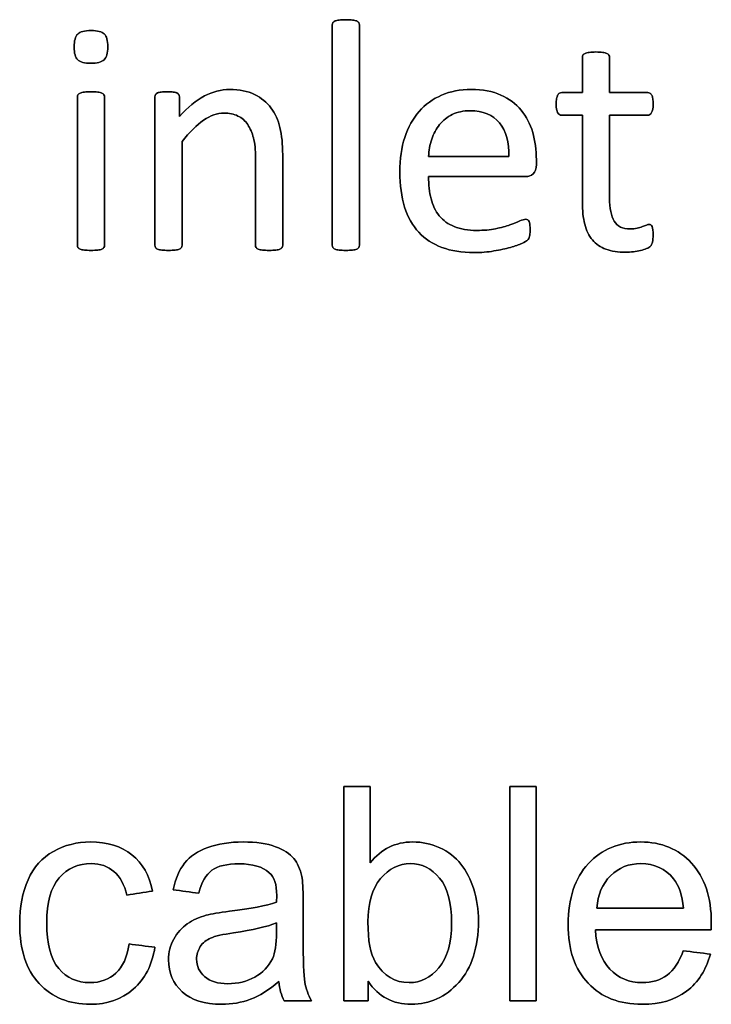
# Model space of a CAD drawing. Header units: inches. Extents: x 0 to 17820, y -10 to 12600.
# Tile 324 of 338: x 11125 to 11448, y 11146 to 11605. Entities that reach past the tile are written whole.
import ezdxf

# ---------------------------------------------------------------- set-up
doc = ezdxf.new("R2010")
doc.units = ezdxf.units.IN
doc.layers.add('1', color=7, linetype='Continuous', true_color=0xffffff)
doc.layers.add('254', color=7, linetype='Continuous', true_color=0xffffff)

msp = doc.modelspace()

# ---------------------------------------------------------------- linework, layer by layer
at = {"layer": '1', "color": 150, "linetype": 'Continuous', "lineweight": 25}
for points, knots in [([(11283.168, 11499.205), (11283.363, 11499.469), (11283.478, 11499.816), (11283.478, 11534.505), (11283.478, 11568.762), (11283.478, 11603.422), (11283.363, 11603.797), (11283.161, 11604.086), (11282.959, 11604.403), (11282.642, 11604.663), (11281.718, 11605.067), (11281.055, 11605.211), (11279.439, 11605.442), (11278.372, 11605.471), (11275.861, 11605.471), (11274.823, 11605.442), (11273.207, 11605.211), (11272.543, 11605.067), (11271.563, 11604.663), (11271.245, 11604.403), (11271.043, 11604.086), (11270.87, 11603.797), (11270.784, 11603.422), (11270.784, 11568.762), (11270.784, 11534.505), (11270.784, 11499.816), (11270.87, 11499.469), (11271.043, 11499.21), (11271.245, 11498.921), (11271.563, 11498.662), (11272.543, 11498.258), (11273.207, 11498.113), (11274.015, 11497.998), (11274.823, 11497.911), (11275.861, 11497.854), (11278.372, 11497.854), (11279.439, 11497.911), (11280.247, 11497.998), (11281.055, 11498.113), (11281.718, 11498.258), (11282.642, 11498.662), (11282.959, 11498.921), (11283.168, 11499.205)], [0, 0, 0, 0, 0.0059802, 0.0059802, 0.4793491, 0.4793491, 0.4849307, 0.4849307, 0.4849307, 0.4908027, 0.4908027, 0.4966747, 0.4966747, 0.5025467, 0.5025467, 0.5082853, 0.5082853, 0.5140238, 0.5140238, 0.5197624, 0.5197624, 0.5197624, 0.5246665, 0.5246665, 0.9405823, 0.9405823, 0.9458367, 0.9458367, 0.9458367, 0.9512509, 0.9512509, 0.956665, 0.956665, 0.956665, 0.9697477, 0.9697477, 0.9831346, 0.9831346, 0.9831346, 0.9915673, 0.9915673, 1, 1, 1, 1]), ([(11164.314, 11586.782), (11165.446, 11587.871), (11166.023, 11589.891), (11166.023, 11595.776), (11165.475, 11597.767), (11163.254, 11599.874), (11161.205, 11600.393), (11155.204, 11600.393), (11153.126, 11599.873), (11152.001, 11598.777), (11150.876, 11597.709), (11150.328, 11595.69), (11150.328, 11589.775), (11150.876, 11587.784), (11153.069, 11585.707), (11155.117, 11585.159), (11161.118, 11585.159), (11163.196, 11585.707), (11164.314, 11586.782)], [0, 0, 0, 0, 0.128303, 0.128303, 0.2541147, 0.2541147, 0.3766179, 0.3766179, 0.5014998, 0.5014998, 0.5014998, 0.626434, 0.626434, 0.7501552, 0.7501552, 0.8738764, 0.8738764, 1, 1, 1, 1]), ([(11420.178, 11501.778), (11420.38, 11502.643), (11420.495, 11503.826), (11420.495, 11506.25), (11420.437, 11507), (11420.351, 11507.634), (11420.235, 11508.24), (11420.12, 11508.731), (11420.005, 11509.077), (11419.86, 11509.452), (11419.687, 11509.683), (11419.456, 11509.827), (11419.226, 11509.943), (11418.966, 11510), (11418.302, 11510), (11417.841, 11509.885), (11417.35, 11509.654), (11416.831, 11509.423), (11416.196, 11509.192), (11415.504, 11508.933), (11414.782, 11508.673), (11413.946, 11508.442), (11412.099, 11507.981), (11411.061, 11507.865), (11406.242, 11507.865), (11403.703, 11509.077), (11400.863, 11513.946), (11400.183, 11517.559), (11400.183, 11535.188), (11400.183, 11548.056), (11400.183, 11560.924), (11406.108, 11560.924), (11412.032, 11560.924), (11418.735, 11560.924), (11419.341, 11561.356), (11420.264, 11562.972), (11420.495, 11564.328), (11420.495, 11567.156), (11420.437, 11567.963), (11420.351, 11568.627), (11420.235, 11569.291), (11420.062, 11569.839), (11419.831, 11570.272), (11419.601, 11570.733), (11419.341, 11571.022), (11419.024, 11571.195), (11418.735, 11571.397), (11418.36, 11571.483), (11412.032, 11571.483), (11406.108, 11571.483), (11400.183, 11571.483), (11400.183, 11576.965), (11400.183, 11582.447), (11400.183, 11588.304), (11400.068, 11588.621), (11399.664, 11589.256), (11399.347, 11589.516), (11398.423, 11589.977), (11397.76, 11590.15), (11396.952, 11590.237), (11396.144, 11590.352), (11395.077, 11590.41), (11392.567, 11590.41), (11391.528, 11590.352), (11390.72, 11590.237), (11389.912, 11590.15), (11389.249, 11589.977), (11388.268, 11589.516), (11387.95, 11589.256), (11387.748, 11588.939), (11387.575, 11588.621), (11387.489, 11588.304), (11387.489, 11582.447), (11387.489, 11576.965), (11387.489, 11571.483), (11384.286, 11571.483), (11381.084, 11571.483), (11377.448, 11571.483), (11377.102, 11571.397), (11376.756, 11571.195), (11376.41, 11571.022), (11376.15, 11570.733), (11375.948, 11570.272), (11375.746, 11569.839), (11375.573, 11569.291), (11375.458, 11568.627), (11375.313, 11567.963), (11375.256, 11567.156), (11375.256, 11564.328), (11375.486, 11562.972), (11376.41, 11561.356), (11377.016, 11560.924), (11381.026, 11560.924), (11384.257, 11560.924), (11387.489, 11560.924), (11387.489, 11547.44), (11387.489, 11533.957), (11387.489, 11516.463), (11387.864, 11513.001), (11388.614, 11510.058), (11389.335, 11507.086), (11390.547, 11504.663), (11393.822, 11500.813), (11395.913, 11499.383), (11401.049, 11497.479), (11404.136, 11497.017), (11408.897, 11497.017), (11410.08, 11497.075), (11411.262, 11497.248), (11412.445, 11497.392), (11413.571, 11497.594), (11415.648, 11498.056), (11416.6, 11498.344), (11417.408, 11498.69), (11418.245, 11499.066), (11418.85, 11499.441), (11419.254, 11499.845), (11419.687, 11500.248), (11419.976, 11500.912), (11420.178, 11501.778)], [0, 0, 0, 0, 0.0169336, 0.0169336, 0.0273543, 0.0273543, 0.0273543, 0.0342551, 0.0342551, 0.0342551, 0.0386532, 0.0386532, 0.0386532, 0.0421312, 0.0421312, 0.0486524, 0.0486524, 0.0486524, 0.0578371, 0.0578371, 0.0578371, 0.0698121, 0.0698121, 0.0817871, 0.0817871, 0.1185882, 0.1185882, 0.1557168, 0.1557168, 0.2560764, 0.2560764, 0.2560764, 0.3153147, 0.3153147, 0.3231042, 0.3231042, 0.3308936, 0.3308936, 0.3350317, 0.3350317, 0.3350317, 0.3406368, 0.3406368, 0.3406368, 0.3446716, 0.3446716, 0.3446716, 0.3483066, 0.3483066, 0.4016209, 0.4016209, 0.4016209, 0.454298, 0.454298, 0.4579023, 0.4579023, 0.4615065, 0.4615065, 0.4651107, 0.4651107, 0.4651107, 0.4751388, 0.4751388, 0.484939, 0.484939, 0.484939, 0.4914006, 0.4914006, 0.4978622, 0.4978622, 0.4978622, 0.5012317, 0.5012317, 0.550479, 0.550479, 0.550479, 0.5810003, 0.5810003, 0.5851248, 0.5851248, 0.5851248, 0.5891096, 0.5891096, 0.5891096, 0.5945805, 0.5945805, 0.5945805, 0.6024171, 0.6024171, 0.6171684, 0.6171684, 0.6319196, 0.6319196, 0.69311, 0.69311, 0.69311, 0.82944, 0.82944, 0.8699889, 0.8699889, 0.8699889, 0.8978939, 0.8978939, 0.9255581, 0.9255581, 0.9532222, 0.9532222, 0.9623692, 0.9623692, 0.9623692, 0.9738223, 0.9738223, 0.9852753, 0.9852753, 0.9852753, 0.9926659, 0.9926659, 0.9926659, 1, 1, 1, 1]), ([(11164.241, 11499.205), (11164.436, 11499.469), (11164.552, 11499.816), (11164.552, 11523.32), (11164.552, 11546.392), (11164.552, 11569.839), (11164.436, 11570.156), (11164.032, 11570.791), (11163.715, 11571.051), (11162.792, 11571.454), (11162.128, 11571.599), (11161.32, 11571.714), (11160.512, 11571.801), (11159.445, 11571.858), (11156.935, 11571.858), (11155.896, 11571.801), (11155.088, 11571.714), (11154.28, 11571.599), (11153.617, 11571.454), (11152.636, 11571.051), (11152.318, 11570.791), (11152.116, 11570.473), (11151.943, 11570.156), (11151.857, 11569.839), (11151.857, 11546.392), (11151.857, 11523.32), (11151.857, 11499.816), (11151.943, 11499.469), (11152.116, 11499.21), (11152.318, 11498.921), (11152.636, 11498.662), (11153.617, 11498.258), (11154.28, 11498.113), (11155.088, 11497.998), (11155.896, 11497.911), (11156.935, 11497.854), (11159.445, 11497.854), (11160.512, 11497.911), (11161.32, 11497.998), (11162.128, 11498.113), (11162.792, 11498.258), (11163.715, 11498.662), (11164.032, 11498.921), (11164.241, 11499.205)], [0, 0, 0, 0, 0.0079449, 0.0079449, 0.4314948, 0.4314948, 0.4383804, 0.4383804, 0.4452659, 0.4452659, 0.4521515, 0.4521515, 0.4521515, 0.4712256, 0.4712256, 0.4898663, 0.4898663, 0.4898663, 0.5020993, 0.5020993, 0.5143323, 0.5143323, 0.5143323, 0.5207714, 0.5207714, 0.9168542, 0.9168542, 0.9242838, 0.9242838, 0.9242838, 0.9318608, 0.9318608, 0.9394378, 0.9394378, 0.9394378, 0.9577211, 0.9577211, 0.9764296, 0.9764296, 0.9764296, 0.9882148, 0.9882148, 1, 1, 1, 1]), ([(11247.334, 11499.205), (11247.529, 11499.469), (11247.644, 11499.816), (11247.644, 11514.328), (11247.644, 11528.408), (11247.644, 11547.392), (11247.212, 11551.604), (11245.537, 11558.651), (11244.125, 11561.703), (11240.225, 11566.921), (11237.662, 11569.031), (11231.372, 11572.147), (11227.477, 11572.926), (11218.908, 11572.926), (11215.013, 11571.916), (11207.246, 11567.889), (11203.357, 11564.674), (11199.462, 11560.318), (11199.462, 11563.366), (11199.462, 11566.415), (11199.462, 11569.896), (11199.376, 11570.243), (11199.202, 11570.502), (11199.029, 11570.791), (11198.741, 11571.051), (11198.308, 11571.281), (11197.904, 11571.512), (11197.327, 11571.656), (11195.855, 11571.826), (11194.904, 11571.858), (11192.595, 11571.858), (11191.643, 11571.83), (11190.201, 11571.656), (11189.624, 11571.512), (11188.7, 11571.051), (11188.383, 11570.791), (11188.239, 11570.502), (11188.095, 11570.243), (11188.008, 11569.896), (11188.008, 11546.392), (11188.008, 11523.32), (11188.008, 11499.816), (11188.095, 11499.469), (11188.268, 11499.21), (11188.47, 11498.921), (11188.787, 11498.662), (11189.768, 11498.258), (11190.432, 11498.113), (11191.239, 11497.998), (11192.047, 11497.911), (11193.086, 11497.854), (11195.596, 11497.854), (11196.664, 11497.911), (11197.471, 11497.998), (11198.279, 11498.113), (11198.943, 11498.258), (11199.866, 11498.662), (11200.183, 11498.921), (11200.385, 11499.21), (11200.587, 11499.469), (11200.703, 11499.816), (11200.703, 11516.377), (11200.703, 11532.505), (11200.703, 11548.633), (11204.194, 11552.989), (11207.512, 11556.307), (11213.898, 11560.795), (11217.062, 11561.933), (11222.717, 11561.933), (11224.88, 11561.472), (11228.608, 11559.637), (11230.131, 11558.298), (11232.484, 11554.798), (11233.392, 11552.73), (11234.652, 11547.917), (11234.95, 11544.738), (11234.95, 11527.273), (11234.95, 11513.761), (11234.95, 11499.816), (11235.036, 11499.469), (11235.238, 11499.21), (11235.44, 11498.921), (11235.786, 11498.662), (11236.71, 11498.258), (11237.344, 11498.113), (11238.181, 11497.998), (11238.989, 11497.911), (11240.028, 11497.854), (11242.567, 11497.854), (11243.576, 11497.911), (11244.413, 11497.998), (11245.221, 11498.113), (11245.856, 11498.258), (11246.779, 11498.662), (11247.125, 11498.921), (11247.334, 11499.205)], [0, 0, 0, 0, 0.003308, 0.003308, 0.1109298, 0.1109298, 0.148421, 0.148421, 0.1859825, 0.1859825, 0.2230812, 0.2230812, 0.2601799, 0.2601799, 0.2919457, 0.2919457, 0.3235262, 0.3235262, 0.3235262, 0.3491126, 0.3491126, 0.3527447, 0.3527447, 0.3527447, 0.3561092, 0.3561092, 0.3561092, 0.3611616, 0.3611616, 0.3660223, 0.3660223, 0.3711323, 0.3711323, 0.3762422, 0.3762422, 0.3813522, 0.3813522, 0.3813522, 0.3843323, 0.3843323, 0.5432056, 0.5432056, 0.5461857, 0.5461857, 0.5461857, 0.549519, 0.549519, 0.5528522, 0.5528522, 0.5528522, 0.5609049, 0.5609049, 0.5691449, 0.5691449, 0.5691449, 0.5743354, 0.5743354, 0.579526, 0.579526, 0.579526, 0.5824175, 0.5824175, 0.6901747, 0.6901747, 0.6901747, 0.7261598, 0.7261598, 0.7619281, 0.7619281, 0.7898925, 0.7898925, 0.8175111, 0.8175111, 0.8448187, 0.8448187, 0.8717433, 0.8717433, 0.9637847, 0.9637847, 0.9667327, 0.9667327, 0.9667327, 0.9700902, 0.9700902, 0.9734478, 0.9734478, 0.9734478, 0.9817377, 0.9817377, 0.9896591, 0.9896591, 0.9896591, 0.9948295, 0.9948295, 1, 1, 1, 1]), ([(11364.516, 11533.581), (11365.533, 11534.438), (11366.023, 11535.851), (11366.023, 11538.64), (11366.023, 11539.41), (11366.023, 11544.68), (11365.446, 11548.921), (11363.138, 11556.884), (11361.32, 11560.347), (11356.415, 11566.232), (11353.271, 11568.569), (11345.631, 11572.073), (11340.98, 11572.926), (11330.478, 11572.926), (11325.89, 11572.06), (11317.683, 11568.477), (11314.177, 11565.973), (11311.291, 11562.655), (11308.377, 11559.366), (11306.156, 11555.326), (11303.089, 11545.837), (11302.318, 11540.497), (11302.318, 11528.292), (11303.069, 11522.81), (11306.006, 11513.365), (11308.233, 11509.452), (11314.091, 11503.192), (11317.696, 11500.825), (11326.262, 11497.642), (11331.257, 11496.844), (11340.23, 11496.844), (11343.317, 11497.104), (11346.202, 11497.594), (11349.116, 11498.056), (11351.655, 11498.633), (11356.071, 11499.837), (11357.858, 11500.479), (11360.628, 11501.749), (11361.464, 11502.21), (11362.041, 11502.787), (11362.272, 11503.076), (11362.445, 11503.393), (11362.619, 11503.682), (11362.763, 11504.028), (11362.82, 11504.432), (11362.907, 11504.807), (11362.965, 11505.24), (11363.08, 11506.221), (11363.109, 11506.798), (11363.109, 11508.385), (11363.051, 11509.164), (11362.994, 11509.827), (11362.907, 11510.462), (11362.792, 11510.952), (11362.647, 11511.327), (11362.474, 11511.674), (11362.272, 11511.933), (11361.984, 11512.135), (11361.695, 11512.308), (11361.378, 11512.395), (11360.397, 11512.395), (11359.503, 11512.106), (11358.291, 11511.587), (11357.079, 11511.039), (11355.55, 11510.433), (11351.799, 11509.106), (11349.578, 11508.5), (11347.01, 11507.981), (11344.442, 11507.433), (11341.528, 11507.173), (11334.084, 11507.173), (11330.593, 11507.75), (11324.823, 11510.116), (11322.515, 11511.789), (11318.905, 11516.201), (11317.639, 11518.858), (11316.088, 11525.005), (11315.706, 11528.465), (11315.706, 11532.332), (11330.834, 11532.332), (11345.961, 11532.332), (11361.089, 11532.332), (11362.388, 11532.303), (11363.513, 11532.735), (11364.516, 11533.581)], [0, 0, 0, 0, 0.0174321, 0.0174321, 0.0240728, 0.0240728, 0.0629214, 0.0629214, 0.10177, 0.10177, 0.1406186, 0.1406186, 0.1791154, 0.1791154, 0.215155, 0.215155, 0.251316, 0.251316, 0.251316, 0.2923514, 0.2923514, 0.3336134, 0.3336134, 0.3770788, 0.3770788, 0.4203788, 0.4203788, 0.4632688, 0.4632688, 0.5064136, 0.5064136, 0.5313806, 0.5313806, 0.5313806, 0.5541801, 0.5541801, 0.5767042, 0.5767042, 0.5992283, 0.5992283, 0.6217523, 0.6217523, 0.6217523, 0.6251986, 0.6251986, 0.6251986, 0.6292736, 0.6292736, 0.6333486, 0.6333486, 0.6390182, 0.6390182, 0.6390182, 0.6437792, 0.6437792, 0.6437792, 0.6470405, 0.6470405, 0.6470405, 0.650124, 0.650124, 0.6557771, 0.6557771, 0.6557771, 0.6710147, 0.6710147, 0.6862522, 0.6862522, 0.6862522, 0.7131126, 0.7131126, 0.7470415, 0.7470415, 0.7809704, 0.7809704, 0.8144194, 0.8144194, 0.8475747, 0.8475747, 0.8475747, 0.9884116, 0.9884116, 0.9884116, 1, 1, 1, 1]), ([(11348.826, 11557.316), (11351.915, 11553.538), (11353.415, 11548.287), (11353.242, 11541.622), (11340.73, 11541.622), (11328.218, 11541.622), (11315.706, 11541.622), (11315.821, 11544.449), (11316.283, 11547.161), (11317.177, 11549.729), (11318.043, 11552.326), (11319.283, 11554.605), (11322.471, 11558.488), (11324.419, 11560.058), (11329.151, 11562.424), (11331.891, 11563.001), (11341.124, 11563.001), (11345.711, 11561.126), (11348.826, 11557.316)], [0, 0, 0, 0, 0.1642716, 0.1642716, 0.1642716, 0.5344554, 0.5344554, 0.5344554, 0.6160129, 0.6160129, 0.6160129, 0.6928348, 0.6928348, 0.7703438, 0.7703438, 0.8478528, 0.8478528, 1, 1, 1, 1]), ([(11276.15, 11147.854), (11279.953, 11147.854), (11283.756, 11147.854), (11287.56, 11147.854), (11287.56, 11150.881), (11287.56, 11153.908), (11287.56, 11156.935), (11292.42, 11149.772), (11299.123, 11146.216), (11316.263, 11146.216), (11323.63, 11149.593), (11335.91, 11163.152), (11338.979, 11172.745), (11338.979, 11190.397), (11338.263, 11195.308), (11335.339, 11204.49), (11333.326, 11208.406), (11328.2, 11214.917), (11324.909, 11217.437), (11316.948, 11221.032), (11312.732, 11221.939), (11300.248, 11221.939), (11293.623, 11218.69), (11288.429, 11212.167), (11288.429, 11224.062), (11288.429, 11235.958), (11288.429, 11247.854), (11284.336, 11247.854), (11280.243, 11247.854), (11276.15, 11247.854), (11276.15, 11214.52), (11276.15, 11181.187), (11276.15, 11147.854)], [0, 0, 0, 0, 0.0411142, 0.0411142, 0.0411142, 0.0738396, 0.0738396, 0.0738396, 0.1596469, 0.1596469, 0.245968, 0.245968, 0.3322891, 0.3322891, 0.3685227, 0.3685227, 0.4049401, 0.4049401, 0.4414973, 0.4414973, 0.478339, 0.478339, 0.5448235, 0.5448235, 0.5448235, 0.6546041, 0.6546041, 0.6546041, 0.6923781, 0.6923781, 0.6923781, 1, 1, 1, 1]), ([(11353.638, 11247.854), (11353.638, 11214.52), (11353.638, 11181.187), (11353.638, 11147.854), (11357.731, 11147.854), (11361.824, 11147.854), (11365.917, 11147.854), (11365.917, 11181.187), (11365.917, 11214.52), (11365.917, 11247.854), (11361.824, 11247.854), (11357.731, 11247.854), (11353.638, 11247.854)], [0, 0, 0, 0, 0.4453178, 0.4453178, 0.4453178, 0.5, 0.5, 0.5, 0.9453178, 0.9453178, 0.9453178, 1, 1, 1, 1]), ([(11188.02, 11172.822), (11183.995, 11173.342), (11179.97, 11173.862), (11175.945, 11174.382), (11175.076, 11168.243), (11173.029, 11163.689), (11166.57, 11157.793), (11162.54, 11156.321), (11151.719, 11156.321), (11146.859, 11158.521), (11139.387, 11167.324), (11137.547, 11174.408), (11137.547, 11193.748), (11139.466, 11200.757), (11147.191, 11209.609), (11152.231, 11211.834), (11162.515, 11211.834), (11165.994, 11210.606), (11171.776, 11205.695), (11173.771, 11202.036), (11174.922, 11197.176), (11178.904, 11197.79), (11182.887, 11198.404), (11186.869, 11199.018), (11185.436, 11206.334), (11182.239, 11211.988), (11172.233, 11219.941), (11165.789, 11221.939), (11151.694, 11221.939), (11145.938, 11220.455), (11135.336, 11214.617), (11131.407, 11210.197), (11126.183, 11198.469), (11124.909, 11191.625), (11124.909, 11171.696), (11127.928, 11162.41), (11139.991, 11149.478), (11147.959, 11146.216), (11165.789, 11146.216), (11172.441, 11148.57), (11183.324, 11157.972), (11186.69, 11164.508), (11188.02, 11172.822)], [0, 0, 0, 0, 0.0365384, 0.0365384, 0.0365384, 0.0823195, 0.0823195, 0.128282, 0.128282, 0.1857351, 0.1857351, 0.2432187, 0.2432187, 0.299797, 0.299797, 0.3563753, 0.3563753, 0.3937825, 0.3937825, 0.4311896, 0.4311896, 0.4311896, 0.4676482, 0.4676482, 0.4676482, 0.5276803, 0.5276803, 0.588051, 0.588051, 0.6360329, 0.6360329, 0.6841131, 0.6841131, 0.7322911, 0.7322911, 0.8067623, 0.8067623, 0.8810869, 0.8810869, 0.9406234, 0.9406234, 1, 1, 1, 1]), ([(11232.685, 11148.6), (11236.882, 11150.182), (11241.256, 11152.919), (11245.81, 11156.782), (11246.168, 11153.379), (11246.987, 11150.386), (11248.266, 11147.854), (11252.538, 11147.854), (11256.81, 11147.854), (11261.082, 11147.854), (11259.547, 11150.617), (11258.499, 11153.533), (11257.475, 11159.575), (11257.194, 11166.784), (11257.194, 11183.677), (11257.194, 11189.135), (11257.194, 11200.041), (11256.989, 11203.802), (11256.58, 11205.899), (11255.864, 11209.276), (11254.584, 11212.039), (11250.964, 11216.475), (11248.112, 11218.281), (11240.364, 11221.206), (11235.347, 11221.939), (11222.94, 11221.939), (11217.439, 11221.069), (11207.994, 11217.682), (11204.367, 11215.237), (11201.886, 11212.065), (11199.379, 11208.918), (11197.588, 11204.774), (11196.488, 11199.632), (11200.487, 11199.086), (11204.486, 11198.54), (11208.486, 11197.994), (11209.816, 11203.136), (11211.837, 11206.718), (11217.363, 11210.76), (11221.609, 11211.758), (11233.582, 11211.758), (11238.238, 11210.376), (11243.699, 11205.581), (11244.863, 11202.036), (11244.863, 11196.587), (11244.838, 11195.513), (11244.787, 11193.825), (11240.105, 11192.187), (11232.789, 11190.78), (11218.027, 11189.026), (11214.395, 11188.401), (11211.965, 11187.762), (11208.69, 11186.841), (11205.748, 11185.51), (11200.542, 11181.937), (11198.406, 11179.601), (11195.194, 11173.737), (11194.364, 11170.494), (11194.364, 11160.901), (11196.513, 11155.938), (11205.058, 11148.161), (11211.172, 11146.216), (11223.963, 11146.216), (11228.465, 11147.01), (11232.685, 11148.6)], [0, 0, 0, 0, 0.0765039, 0.0765039, 0.0765039, 0.1223348, 0.1223348, 0.1223348, 0.1854242, 0.1854242, 0.1854242, 0.2310898, 0.2310898, 0.2768206, 0.2768206, 0.2986459, 0.2986459, 0.3204371, 0.3204371, 0.3204371, 0.351304, 0.351304, 0.3819584, 0.3819584, 0.4127907, 0.4127907, 0.4437503, 0.4437503, 0.4749126, 0.4749126, 0.4749126, 0.5152084, 0.5152084, 0.5152084, 0.5508908, 0.5508908, 0.5508908, 0.5880256, 0.5880256, 0.6251605, 0.6251605, 0.6649244, 0.6649244, 0.6941768, 0.6941768, 0.696714, 0.696714, 0.696714, 0.7608957, 0.7608957, 0.7924142, 0.7924142, 0.7924142, 0.8204189, 0.8204189, 0.8482961, 0.8482961, 0.875987, 0.875987, 0.9235432, 0.9235432, 0.9710993, 0.9710993, 1, 1, 1, 1]), ([(11447.242, 11169.624), (11443.013, 11170.144), (11438.783, 11170.664), (11434.554, 11171.185), (11432.686, 11165.991), (11430.154, 11162.231), (11426.982, 11159.852), (11423.784, 11157.498), (11419.946, 11156.321), (11409.407, 11156.321), (11404.341, 11158.419), (11396.27, 11166.899), (11394.006, 11172.975), (11393.546, 11180.931), (11411.556, 11180.931), (11429.565, 11180.931), (11447.575, 11180.931), (11447.626, 11182.389), (11447.652, 11183.489), (11447.652, 11196.178), (11444.582, 11205.439), (11432.303, 11218.639), (11424.372, 11221.939), (11404.7, 11221.939), (11396.539, 11218.562), (11384.004, 11205.106), (11380.857, 11195.641), (11380.857, 11171.671), (11383.953, 11162.538), (11396.398, 11149.478), (11404.776, 11146.216), (11423.784, 11146.216), (11430.691, 11148.263), (11441.521, 11156.437), (11445.221, 11162.205), (11447.242, 11169.624)], [0, 0, 0, 0, 0.0243921, 0.0243921, 0.0243921, 0.0507671, 0.0507671, 0.0507671, 0.0741933, 0.0741933, 0.1056056, 0.1056056, 0.1369188, 0.1369188, 0.1369188, 0.2346606, 0.2346606, 0.2346606, 0.2405863, 0.2405863, 0.339629, 0.339629, 0.4386716, 0.4386716, 0.5411206, 0.5411206, 0.6435695, 0.6435695, 0.74279, 0.74279, 0.8422146, 0.8422146, 0.9212259, 0.9212259, 1, 1, 1, 1]), ([(11290.966, 11165.789), (11288.609, 11169.65), (11287.406, 11175.943), (11287.406, 11193.441), (11289.376, 11200.194), (11297.194, 11209.494), (11301.834, 11211.834), (11312.528, 11211.834), (11317.056, 11209.583), (11324.566, 11200.591), (11326.444, 11193.594), (11326.444, 11174.919), (11324.474, 11167.961), (11316.646, 11158.649), (11312.016, 11156.321), (11300.044, 11156.321), (11294.825, 11159.468), (11290.966, 11165.789)], [0, 0, 0, 0, 0.1218499, 0.1218499, 0.2458564, 0.2458564, 0.369528, 0.369528, 0.4920217, 0.4920217, 0.6141737, 0.6141737, 0.7336774, 0.7336774, 0.8531811, 0.8531811, 1, 1, 1, 1]), ([(11434.682, 11191.036), (11421.2, 11191.036), (11407.718, 11191.036), (11394.237, 11191.036), (11394.646, 11197.355), (11396.769, 11202.395), (11404.431, 11209.954), (11409.202, 11211.834), (11421.046, 11211.834), (11426.137, 11209.481), (11432.575, 11201.696), (11434.144, 11197.125), (11434.682, 11191.036)], [0, 0, 0, 0, 0.3871631, 0.3871631, 0.3871631, 0.5481234, 0.5481234, 0.7085481, 0.7085481, 0.8857445, 0.8857445, 1, 1, 1, 1]), ([(11224.732, 11179.564), (11233.633, 11180.855), (11240.335, 11182.389), (11244.787, 11184.206), (11244.787, 11182.705), (11244.787, 11181.204), (11244.787, 11174.306), (11244.121, 11170.212), (11242.817, 11167.424), (11241.077, 11163.842), (11238.365, 11161.003), (11230.998, 11156.859), (11226.802, 11155.835), (11217.286, 11155.835), (11213.679, 11156.91), (11208.729, 11161.299), (11207.462, 11164.022), (11207.462, 11169.419), (11208.051, 11171.364), (11210.29, 11174.876), (11211.939, 11176.199), (11214.011, 11177.12), (11216.109, 11178.015), (11219.691, 11178.834), (11224.732, 11179.564)], [0, 0, 0, 0, 0.1667307, 0.1667307, 0.1667307, 0.2031213, 0.2031213, 0.3340034, 0.3340034, 0.3340034, 0.4399845, 0.4399845, 0.5459656, 0.5459656, 0.6530924, 0.6530924, 0.7596728, 0.7596728, 0.8287836, 0.8287836, 0.8971838, 0.8971838, 0.8971838, 1, 1, 1, 1])]:
    msp.add_open_spline(points, degree=3, knots=knots, dxfattribs=at)
at = {"layer": '254', "color": 2, "linetype": 'Continuous', "lineweight": 25}
for points, knots in [([(11283.161, 11604.086), (11282.959, 11604.403), (11282.642, 11604.663), (11281.718, 11605.067), (11281.055, 11605.211), (11279.439, 11605.442), (11278.372, 11605.471), (11275.861, 11605.471), (11274.823, 11605.442), (11273.207, 11605.211), (11272.543, 11605.067), (11271.563, 11604.663), (11271.245, 11604.403), (11271.043, 11604.086)], [0, 0, 0, 0, 0.1685824, 0.1685824, 0.3371648, 0.3371648, 0.5057471, 0.5057471, 0.6704981, 0.6704981, 0.835249, 0.835249, 1, 1, 1, 1]), ([(11271.043, 11604.086), (11270.87, 11603.797), (11270.784, 11603.422), (11270.784, 11568.762), (11270.784, 11534.505), (11270.784, 11499.816), (11270.87, 11499.469), (11271.043, 11499.21)], [0, 0, 0, 0, 0.01151, 0.01151, 0.9876679, 0.9876679, 1, 1, 1, 1]), ([(11283.161, 11499.21), (11283.363, 11499.469), (11283.478, 11499.816), (11283.478, 11534.505), (11283.478, 11568.762), (11283.478, 11603.422), (11283.363, 11603.797), (11283.161, 11604.086)], [0, 0, 0, 0, 0.0123321, 0.0123321, 0.98849, 0.98849, 1, 1, 1, 1]), ([(11152.001, 11598.777), (11150.876, 11597.709), (11150.328, 11595.69), (11150.328, 11589.775), (11150.876, 11587.784), (11153.069, 11585.707), (11155.117, 11585.159), (11161.118, 11585.159), (11163.196, 11585.707), (11164.321, 11586.775)], [0, 0, 0, 0, 0.2506201, 0.2506201, 0.498807, 0.498807, 0.7469939, 0.7469939, 1, 1, 1, 1]), ([(11164.321, 11586.775), (11165.446, 11587.871), (11166.023, 11589.891), (11166.023, 11595.776), (11165.475, 11597.767), (11163.254, 11599.874), (11161.205, 11600.393), (11155.204, 11600.393), (11153.126, 11599.873), (11152.001, 11598.777)], [0, 0, 0, 0, 0.2558386, 0.2558386, 0.5067095, 0.5067095, 0.7509832, 0.7509832, 1, 1, 1, 1]), ([(11387.748, 11588.939), (11387.575, 11588.621), (11387.489, 11588.304), (11387.489, 11582.447), (11387.489, 11576.965), (11387.489, 11571.483)], [0, 0, 0, 0, 0.0640394, 0.0640394, 1, 1, 1, 1]), ([(11390.72, 11590.237), (11389.912, 11590.15), (11389.249, 11589.977), (11388.268, 11589.516), (11387.95, 11589.256), (11387.748, 11588.939)], [0, 0, 0, 0, 0.5, 0.5, 1, 1, 1, 1]), ([(11396.952, 11590.237), (11396.144, 11590.352), (11395.077, 11590.41), (11392.567, 11590.41), (11391.528, 11590.352), (11390.72, 11590.237)], [0, 0, 0, 0, 0.5057471, 0.5057471, 1, 1, 1, 1]), ([(11400.183, 11571.483), (11400.183, 11576.965), (11400.183, 11582.447), (11400.183, 11588.304), (11400.068, 11588.621), (11399.664, 11589.256), (11399.347, 11589.516), (11398.423, 11589.977), (11397.76, 11590.15), (11396.952, 11590.237)], [0, 0, 0, 0, 0.8296943, 0.8296943, 0.8864629, 0.8864629, 0.9432314, 0.9432314, 1, 1, 1, 1]), ([(11152.116, 11570.473), (11151.943, 11570.156), (11151.857, 11569.839), (11151.857, 11546.392), (11151.857, 11523.32), (11151.857, 11499.816), (11151.943, 11499.469), (11152.116, 11499.21)], [0, 0, 0, 0, 0.0157068, 0.0157068, 0.9818768, 0.9818768, 1, 1, 1, 1]), ([(11155.088, 11571.714), (11154.28, 11571.599), (11153.617, 11571.454), (11152.636, 11571.051), (11152.318, 11570.791), (11152.116, 11570.473)], [0, 0, 0, 0, 0.5, 0.5, 1, 1, 1, 1]), ([(11161.32, 11571.714), (11160.512, 11571.801), (11159.445, 11571.858), (11156.935, 11571.858), (11155.896, 11571.801), (11155.088, 11571.714)], [0, 0, 0, 0, 0.5057471, 0.5057471, 1, 1, 1, 1]), ([(11164.234, 11499.21), (11164.436, 11499.469), (11164.552, 11499.816), (11164.552, 11523.32), (11164.552, 11546.392), (11164.552, 11569.839), (11164.436, 11570.156), (11164.032, 11570.791), (11163.715, 11571.051), (11162.792, 11571.454), (11162.128, 11571.599), (11161.32, 11571.714)], [0, 0, 0, 0, 0.0175713, 0.0175713, 0.9543147, 0.9543147, 0.9695431, 0.9695431, 0.9847716, 0.9847716, 1, 1, 1, 1]), ([(11188.239, 11570.502), (11188.095, 11570.243), (11188.008, 11569.896), (11188.008, 11546.392), (11188.008, 11523.32), (11188.008, 11499.816), (11188.095, 11499.469), (11188.268, 11499.21)], [0, 0, 0, 0, 0.0180796, 0.0180796, 0.9819204, 0.9819204, 1, 1, 1, 1]), ([(11198.308, 11571.281), (11197.904, 11571.512), (11197.327, 11571.656), (11195.855, 11571.826), (11194.904, 11571.858), (11192.595, 11571.858), (11191.643, 11571.83), (11190.201, 11571.656), (11189.624, 11571.512), (11188.7, 11571.051), (11188.383, 11570.791), (11188.239, 11570.502)], [0, 0, 0, 0, 0.2001512, 0.2001512, 0.3927074, 0.3927074, 0.5951383, 0.5951383, 0.7975691, 0.7975691, 1, 1, 1, 1]), ([(11199.462, 11560.318), (11199.462, 11563.366), (11199.462, 11566.415), (11199.462, 11569.896), (11199.376, 11570.243), (11199.202, 11570.502)], [0, 0, 0, 0, 0.8756906, 0.8756906, 1, 1, 1, 1]), ([(11247.327, 11499.21), (11247.529, 11499.469), (11247.644, 11499.816), (11247.644, 11514.328), (11247.644, 11528.408), (11247.644, 11547.392), (11247.212, 11551.604), (11245.537, 11558.651), (11244.125, 11561.703), (11240.225, 11566.921), (11237.662, 11569.031), (11231.372, 11572.147), (11227.477, 11572.926), (11218.908, 11572.926), (11215.013, 11571.916), (11207.246, 11567.889), (11203.357, 11564.674), (11199.462, 11560.318)], [0, 0, 0, 0, 0.010225, 0.010225, 0.3428774, 0.3428774, 0.4587604, 0.4587604, 0.5748606, 0.5748606, 0.6895305, 0.6895305, 0.8042005, 0.8042005, 0.9023866, 0.9023866, 1, 1, 1, 1]), ([(11364.523, 11533.572), (11365.533, 11534.438), (11366.023, 11535.851), (11366.023, 11538.64), (11366.023, 11539.41), (11366.023, 11544.68), (11365.446, 11548.921), (11363.138, 11556.884), (11361.32, 11560.347), (11356.415, 11566.232), (11353.271, 11568.569), (11345.631, 11572.073), (11340.98, 11572.926), (11330.478, 11572.926), (11325.89, 11572.06), (11317.683, 11568.477), (11314.177, 11565.973), (11311.291, 11562.655)], [0, 0, 0, 0, 0.0693631, 0.0693631, 0.0957872, 0.0957872, 0.2503679, 0.2503679, 0.4049486, 0.4049486, 0.5595293, 0.5595293, 0.7127102, 0.7127102, 0.8561136, 0.8561136, 1, 1, 1, 1]), ([(11375.458, 11568.627), (11375.313, 11567.963), (11375.256, 11567.156), (11375.256, 11564.328), (11375.486, 11562.972), (11376.41, 11561.356), (11377.016, 11560.924), (11381.026, 11560.924), (11384.257, 11560.924), (11387.489, 11560.924)], [0, 0, 0, 0, 0.0795356, 0.0795356, 0.2292497, 0.2292497, 0.3789638, 0.3789638, 1, 1, 1, 1]), ([(11387.489, 11571.483), (11384.286, 11571.483), (11381.084, 11571.483), (11377.448, 11571.483), (11377.102, 11571.397), (11376.756, 11571.195)], [0, 0, 0, 0, 0.8809524, 0.8809524, 1, 1, 1, 1]), ([(11419.024, 11571.195), (11418.735, 11571.397), (11418.36, 11571.483), (11412.032, 11571.483), (11406.108, 11571.483), (11400.183, 11571.483)], [0, 0, 0, 0, 0.0638298, 0.0638298, 1, 1, 1, 1]), ([(11400.183, 11560.924), (11406.108, 11560.924), (11412.032, 11560.924), (11418.735, 11560.924), (11419.341, 11561.356), (11420.264, 11562.972), (11420.495, 11564.328), (11420.495, 11567.156), (11420.437, 11567.963), (11420.351, 11568.627)], [0, 0, 0, 0, 0.7502759, 0.7502759, 0.8489324, 0.8489324, 0.9475888, 0.9475888, 1, 1, 1, 1]), ([(11200.703, 11548.633), (11204.194, 11552.989), (11207.512, 11556.307), (11213.898, 11560.795), (11217.062, 11561.933), (11222.717, 11561.933), (11224.88, 11561.472), (11228.608, 11559.637), (11230.131, 11558.298), (11232.484, 11554.798), (11233.392, 11552.73), (11234.652, 11547.917), (11234.95, 11544.738), (11234.95, 11527.273), (11234.95, 11513.761), (11234.95, 11499.816), (11235.036, 11499.469), (11235.238, 11499.21)], [0, 0, 0, 0, 0.1301177, 0.1301177, 0.2594518, 0.2594518, 0.3605676, 0.3605676, 0.4604332, 0.4604332, 0.5591739, 0.5591739, 0.6565299, 0.6565299, 0.9893406, 0.9893406, 1, 1, 1, 1]), ([(11311.291, 11562.655), (11308.377, 11559.366), (11306.156, 11555.326), (11303.089, 11545.837), (11302.318, 11540.497), (11302.318, 11528.292), (11303.069, 11522.81), (11306.006, 11513.365), (11308.233, 11509.452), (11314.091, 11503.192), (11317.696, 11500.825), (11326.262, 11497.642), (11331.257, 11496.844), (11340.23, 11496.844), (11343.317, 11497.104), (11346.202, 11497.594)], [0, 0, 0, 0, 0.1465213, 0.1465213, 0.2938517, 0.2938517, 0.4490493, 0.4490493, 0.6036564, 0.6036564, 0.7567998, 0.7567998, 0.9108526, 0.9108526, 1, 1, 1, 1]), ([(11317.177, 11549.729), (11318.043, 11552.326), (11319.283, 11554.605), (11322.471, 11558.488), (11324.419, 11560.058), (11329.151, 11562.424), (11331.891, 11563.001), (11341.124, 11563.001), (11345.711, 11561.126), (11348.827, 11557.317)], [0, 0, 0, 0, 0.2000638, 0.2000638, 0.4019169, 0.4019169, 0.6037699, 0.6037699, 1, 1, 1, 1]), ([(11387.489, 11560.924), (11387.489, 11547.44), (11387.489, 11533.957), (11387.489, 11516.463), (11387.864, 11513.001), (11388.614, 11510.058)], [0, 0, 0, 0, 0.7707532, 0.7707532, 1, 1, 1, 1]), ([(11415.504, 11508.933), (11414.782, 11508.673), (11413.946, 11508.442), (11412.099, 11507.981), (11411.061, 11507.865), (11406.242, 11507.865), (11403.703, 11509.077), (11400.863, 11513.946), (11400.183, 11517.559), (11400.183, 11535.188), (11400.183, 11548.056), (11400.183, 11560.924)], [0, 0, 0, 0, 0.0604067, 0.0604067, 0.1208135, 0.1208135, 0.3064536, 0.3064536, 0.4937452, 0.4937452, 1, 1, 1, 1]), ([(11200.385, 11499.21), (11200.587, 11499.469), (11200.703, 11499.816), (11200.703, 11516.377), (11200.703, 11532.505), (11200.703, 11548.633)], [0, 0, 0, 0, 0.0261324, 0.0261324, 1, 1, 1, 1]), ([(11347.01, 11507.981), (11344.442, 11507.433), (11341.528, 11507.173), (11334.084, 11507.173), (11330.593, 11507.75), (11324.823, 11510.116), (11322.515, 11511.789), (11318.905, 11516.201), (11317.639, 11518.858), (11316.088, 11525.005), (11315.706, 11528.465), (11315.706, 11532.332)], [0, 0, 0, 0, 0.1665012, 0.1665012, 0.3768185, 0.3768185, 0.5871358, 0.5871358, 0.7944785, 0.7944785, 1, 1, 1, 1]), ([(11358.291, 11511.587), (11357.079, 11511.039), (11355.55, 11510.433), (11351.799, 11509.106), (11349.578, 11508.5), (11347.01, 11507.981)], [0, 0, 0, 0, 0.5, 0.5, 1, 1, 1, 1]), ([(11361.984, 11512.135), (11361.695, 11512.308), (11361.378, 11512.395), (11360.397, 11512.395), (11359.503, 11512.106), (11358.291, 11511.587)], [0, 0, 0, 0, 0.3529412, 0.3529412, 1, 1, 1, 1]), ([(11362.82, 11504.432), (11362.907, 11504.807), (11362.965, 11505.24), (11363.08, 11506.221), (11363.109, 11506.798), (11363.109, 11508.385), (11363.051, 11509.164), (11362.994, 11509.827)], [0, 0, 0, 0, 0.2948718, 0.2948718, 0.5897436, 0.5897436, 1, 1, 1, 1]), ([(11388.614, 11510.058), (11389.335, 11507.086), (11390.547, 11504.663), (11393.822, 11500.813), (11395.913, 11499.383), (11401.049, 11497.479), (11404.136, 11497.017), (11408.897, 11497.017), (11410.08, 11497.075), (11411.262, 11497.248)], [0, 0, 0, 0, 0.3020665, 0.3020665, 0.6015259, 0.6015259, 0.9009852, 0.9009852, 1, 1, 1, 1]), ([(11419.456, 11509.827), (11419.226, 11509.943), (11418.966, 11510), (11418.302, 11510), (11417.841, 11509.885), (11417.35, 11509.654)], [0, 0, 0, 0, 0.3478261, 0.3478261, 1, 1, 1, 1]), ([(11420.178, 11501.778), (11420.38, 11502.643), (11420.495, 11503.826), (11420.495, 11506.25), (11420.437, 11507), (11420.351, 11507.634)], [0, 0, 0, 0, 0.6190476, 0.6190476, 1, 1, 1, 1]), ([(11346.202, 11497.594), (11349.116, 11498.056), (11351.655, 11498.633), (11356.071, 11499.837), (11357.858, 11500.479), (11360.628, 11501.749), (11361.464, 11502.21), (11362.041, 11502.787), (11362.272, 11503.076), (11362.445, 11503.393)], [0, 0, 0, 0, 0.2522862, 0.2522862, 0.5015241, 0.5015241, 0.7507621, 0.7507621, 1, 1, 1, 1]), ([(11152.116, 11499.21), (11152.318, 11498.921), (11152.636, 11498.662), (11153.617, 11498.258), (11154.28, 11498.113), (11155.088, 11497.998)], [0, 0, 0, 0, 0.5, 0.5, 1, 1, 1, 1]), ([(11155.088, 11497.998), (11155.896, 11497.911), (11156.935, 11497.854), (11159.445, 11497.854), (11160.512, 11497.911), (11161.32, 11497.998)], [0, 0, 0, 0, 0.4942529, 0.4942529, 1, 1, 1, 1]), ([(11161.32, 11497.998), (11162.128, 11498.113), (11162.792, 11498.258), (11163.715, 11498.662), (11164.032, 11498.921), (11164.234, 11499.21)], [0, 0, 0, 0, 0.5, 0.5, 1, 1, 1, 1]), ([(11188.268, 11499.21), (11188.47, 11498.921), (11188.787, 11498.662), (11189.768, 11498.258), (11190.432, 11498.113), (11191.239, 11497.998)], [0, 0, 0, 0, 0.5, 0.5, 1, 1, 1, 1]), ([(11191.239, 11497.998), (11192.047, 11497.911), (11193.086, 11497.854), (11195.596, 11497.854), (11196.664, 11497.911), (11197.471, 11497.998)], [0, 0, 0, 0, 0.4942529, 0.4942529, 1, 1, 1, 1]), ([(11197.471, 11497.998), (11198.279, 11498.113), (11198.943, 11498.258), (11199.866, 11498.662), (11200.183, 11498.921), (11200.385, 11499.21)], [0, 0, 0, 0, 0.5, 0.5, 1, 1, 1, 1]), ([(11235.238, 11499.21), (11235.44, 11498.921), (11235.786, 11498.662), (11236.71, 11498.258), (11237.344, 11498.113), (11238.181, 11497.998)], [0, 0, 0, 0, 0.5, 0.5, 1, 1, 1, 1]), ([(11238.181, 11497.998), (11238.989, 11497.911), (11240.028, 11497.854), (11242.567, 11497.854), (11243.576, 11497.911), (11244.413, 11497.998)], [0, 0, 0, 0, 0.5113636, 0.5113636, 1, 1, 1, 1]), ([(11244.413, 11497.998), (11245.221, 11498.113), (11245.856, 11498.258), (11246.779, 11498.662), (11247.125, 11498.921), (11247.327, 11499.21)], [0, 0, 0, 0, 0.5, 0.5, 1, 1, 1, 1]), ([(11271.043, 11499.21), (11271.245, 11498.921), (11271.563, 11498.662), (11272.543, 11498.258), (11273.207, 11498.113), (11274.015, 11497.998)], [0, 0, 0, 0, 0.5, 0.5, 1, 1, 1, 1]), ([(11274.015, 11497.998), (11274.823, 11497.911), (11275.861, 11497.854), (11278.372, 11497.854), (11279.439, 11497.911), (11280.247, 11497.998)], [0, 0, 0, 0, 0.4942529, 0.4942529, 1, 1, 1, 1]), ([(11280.247, 11497.998), (11281.055, 11498.113), (11281.718, 11498.258), (11282.642, 11498.662), (11282.959, 11498.921), (11283.161, 11499.21)], [0, 0, 0, 0, 0.5, 0.5, 1, 1, 1, 1]), ([(11411.262, 11497.248), (11412.445, 11497.392), (11413.571, 11497.594), (11415.648, 11498.056), (11416.6, 11498.344), (11417.408, 11498.69)], [0, 0, 0, 0, 0.5, 0.5, 1, 1, 1, 1]), ([(11186.869, 11199.018), (11185.436, 11206.334), (11182.239, 11211.988), (11172.233, 11219.941), (11165.789, 11221.939), (11151.694, 11221.939), (11145.938, 11220.455), (11135.336, 11214.617), (11131.407, 11210.197), (11126.183, 11198.469), (11124.909, 11191.625), (11124.909, 11171.696), (11127.928, 11162.41), (11139.991, 11149.478), (11147.959, 11146.216), (11165.789, 11146.216), (11172.441, 11148.57), (11183.324, 11157.972), (11186.69, 11164.508), (11188.02, 11172.822)], [0, 0, 0, 0, 0.1127676, 0.1127676, 0.2261714, 0.2261714, 0.3163033, 0.3163033, 0.4066199, 0.4066199, 0.4971203, 0.4971203, 0.6370113, 0.6370113, 0.7766269, 0.7766269, 0.8884636, 0.8884636, 1, 1, 1, 1]), ([(11256.58, 11205.899), (11255.864, 11209.276), (11254.584, 11212.039), (11250.964, 11216.475), (11248.112, 11218.281), (11240.364, 11221.206), (11235.347, 11221.939), (11222.94, 11221.939), (11217.439, 11221.069), (11207.994, 11217.682), (11204.367, 11215.237), (11201.886, 11212.065)], [0, 0, 0, 0, 0.1998175, 0.1998175, 0.3982597, 0.3982597, 0.5978525, 0.5978525, 0.7982702, 0.7982702, 1, 1, 1, 1]), ([(11287.56, 11156.935), (11292.42, 11149.772), (11299.123, 11146.216), (11316.263, 11146.216), (11323.63, 11149.593), (11335.91, 11163.152), (11338.979, 11172.745), (11338.979, 11190.397), (11338.263, 11195.308), (11335.339, 11204.49), (11333.326, 11208.406), (11328.2, 11214.917), (11324.909, 11217.437), (11316.948, 11221.032), (11312.732, 11221.939), (11300.248, 11221.939), (11293.623, 11218.69), (11288.429, 11212.167)], [0, 0, 0, 0, 0.1821873, 0.1821873, 0.3654656, 0.3654656, 0.5487439, 0.5487439, 0.6256756, 0.6256756, 0.7029975, 0.7029975, 0.7806163, 0.7806163, 0.8588392, 0.8588392, 1, 1, 1, 1]), ([(11447.575, 11180.931), (11447.626, 11182.389), (11447.652, 11183.489), (11447.652, 11196.178), (11444.582, 11205.439), (11432.303, 11218.639), (11424.372, 11221.939), (11404.7, 11221.939), (11396.539, 11218.562), (11384.004, 11205.106), (11380.857, 11195.641), (11380.857, 11171.671), (11383.953, 11162.538), (11396.398, 11149.478), (11404.776, 11146.216), (11423.784, 11146.216), (11430.691, 11148.263), (11441.521, 11156.437), (11445.221, 11162.205), (11447.242, 11169.624)], [0, 0, 0, 0, 0.0077425, 0.0077425, 0.1371526, 0.1371526, 0.2665628, 0.2665628, 0.4004236, 0.4004236, 0.5342844, 0.5342844, 0.6639268, 0.6639268, 0.793836, 0.793836, 0.897073, 0.897073, 1, 1, 1, 1]), ([(11175.945, 11174.382), (11175.076, 11168.243), (11173.029, 11163.689), (11166.57, 11157.793), (11162.54, 11156.321), (11151.719, 11156.321), (11146.859, 11158.521), (11139.387, 11167.324), (11137.547, 11174.408), (11137.547, 11193.748), (11139.466, 11200.757), (11147.191, 11209.609), (11152.231, 11211.834), (11162.515, 11211.834), (11165.994, 11210.606), (11171.776, 11205.695), (11173.771, 11202.036), (11174.922, 11197.176)], [0, 0, 0, 0, 0.116004, 0.116004, 0.2324676, 0.2324676, 0.378047, 0.378047, 0.5237037, 0.5237037, 0.6670665, 0.6670665, 0.8104293, 0.8104293, 0.9052147, 0.9052147, 1, 1, 1, 1]), ([(11208.486, 11197.994), (11209.816, 11203.136), (11211.837, 11206.718), (11217.363, 11210.76), (11221.609, 11211.758), (11233.582, 11211.758), (11238.238, 11210.376), (11243.699, 11205.581), (11244.863, 11202.036), (11244.863, 11196.587), (11244.838, 11195.513), (11244.787, 11193.825)], [0, 0, 0, 0, 0.2546567, 0.2546567, 0.5093133, 0.5093133, 0.7819988, 0.7819988, 0.9826008, 0.9826008, 1, 1, 1, 1]), ([(11290.962, 11165.787), (11288.609, 11169.65), (11287.406, 11175.943), (11287.406, 11193.441), (11289.376, 11200.194), (11297.194, 11209.494), (11301.834, 11211.834), (11312.528, 11211.834), (11317.056, 11209.583), (11320.816, 11205.081)], [0, 0, 0, 0, 0.2476514, 0.2476514, 0.4996861, 0.4996861, 0.75104, 0.75104, 1, 1, 1, 1]), ([(11394.237, 11191.036), (11394.646, 11197.355), (11396.769, 11202.395), (11404.431, 11209.954), (11409.202, 11211.834), (11421.046, 11211.834), (11426.137, 11209.481), (11432.575, 11201.696), (11434.144, 11197.125), (11434.682, 11191.036)], [0, 0, 0, 0, 0.2626478, 0.2626478, 0.5244218, 0.5244218, 0.813563, 0.813563, 1, 1, 1, 1]), ([(11261.082, 11147.854), (11259.547, 11150.617), (11258.499, 11153.533), (11257.475, 11159.575), (11257.194, 11166.784), (11257.194, 11183.677), (11257.194, 11189.135), (11257.194, 11200.041), (11256.989, 11203.802), (11256.58, 11205.899)], [0, 0, 0, 0, 0.3382309, 0.3382309, 0.6769456, 0.6769456, 0.8385991, 0.8385991, 1, 1, 1, 1]), ([(11320.816, 11205.081), (11324.566, 11200.591), (11326.444, 11193.594), (11326.444, 11174.919), (11324.474, 11167.961), (11316.646, 11158.649), (11312.016, 11156.321), (11300.044, 11156.321), (11294.825, 11159.468), (11290.962, 11165.787)], [0, 0, 0, 0, 0.240467, 0.240467, 0.4757206, 0.4757206, 0.7109742, 0.7109742, 1, 1, 1, 1]), ([(11244.787, 11193.825), (11240.105, 11192.187), (11232.789, 11190.78), (11218.027, 11189.026), (11214.395, 11188.401), (11211.965, 11187.762)], [0, 0, 0, 0, 0.6706534, 0.6706534, 1, 1, 1, 1]), ([(11211.965, 11187.762), (11208.69, 11186.841), (11205.748, 11185.51), (11200.542, 11181.937), (11198.406, 11179.601), (11195.194, 11173.737), (11194.364, 11170.494), (11194.364, 11160.901), (11196.513, 11155.938), (11205.058, 11148.161), (11211.172, 11146.216), (11223.963, 11146.216), (11228.465, 11147.01), (11232.686, 11148.596)], [0, 0, 0, 0, 0.1349064, 0.1349064, 0.2691988, 0.2691988, 0.4025939, 0.4025939, 0.6316855, 0.6316855, 0.8607771, 0.8607771, 1, 1, 1, 1]), ([(11244.787, 11184.206), (11244.787, 11182.705), (11244.787, 11181.204), (11244.787, 11174.306), (11244.121, 11170.212), (11242.817, 11167.424)], [0, 0, 0, 0, 0.2175525, 0.2175525, 1, 1, 1, 1]), ([(11426.982, 11159.852), (11423.784, 11157.498), (11419.946, 11156.321), (11409.407, 11156.321), (11404.341, 11158.419), (11396.27, 11166.899), (11394.006, 11172.975), (11393.546, 11180.931)], [0, 0, 0, 0, 0.2719175, 0.2719175, 0.6365341, 0.6365341, 1, 1, 1, 1]), ([(11242.817, 11167.424), (11241.077, 11163.842), (11238.365, 11161.003), (11230.998, 11156.859), (11226.802, 11155.835), (11217.286, 11155.835), (11213.679, 11156.91), (11208.729, 11161.299), (11207.462, 11164.022), (11207.462, 11169.419), (11208.051, 11171.364), (11210.29, 11174.876), (11211.939, 11176.199), (11214.011, 11177.12)], [0, 0, 0, 0, 0.1881832, 0.1881832, 0.3763665, 0.3763665, 0.5665841, 0.5665841, 0.7558315, 0.7558315, 0.8785466, 0.8785466, 1, 1, 1, 1])]:
    msp.add_open_spline(points, degree=3, knots=knots, dxfattribs=at)
for points in [[(11199.202, 11570.502), (11199.029, 11570.791), (11198.741, 11571.051), (11198.308, 11571.281)], [(11375.948, 11570.272), (11375.746, 11569.839), (11375.573, 11569.291), (11375.458, 11568.627)], [(11376.756, 11571.195), (11376.41, 11571.022), (11376.15, 11570.733), (11375.948, 11570.272)], [(11419.831, 11570.272), (11419.601, 11570.733), (11419.341, 11571.022), (11419.024, 11571.195)], [(11420.351, 11568.627), (11420.235, 11569.291), (11420.062, 11569.839), (11419.831, 11570.272)], [(11348.827, 11557.317), (11351.915, 11553.538), (11353.415, 11548.287), (11353.242, 11541.622)], [(11315.706, 11541.622), (11315.821, 11544.449), (11316.283, 11547.161), (11317.177, 11549.729)], [(11353.242, 11541.622), (11340.73, 11541.622), (11328.218, 11541.622), (11315.706, 11541.622)], [(11315.706, 11532.332), (11330.834, 11532.332), (11345.961, 11532.332), (11361.089, 11532.332)], [(11361.089, 11532.332), (11362.388, 11532.303), (11363.513, 11532.735), (11364.523, 11533.572)], [(11362.647, 11511.327), (11362.474, 11511.674), (11362.272, 11511.933), (11361.984, 11512.135)], [(11362.994, 11509.827), (11362.907, 11510.462), (11362.792, 11510.952), (11362.647, 11511.327)], [(11417.35, 11509.654), (11416.831, 11509.423), (11416.196, 11509.192), (11415.504, 11508.933)], [(11420.005, 11509.077), (11419.86, 11509.452), (11419.687, 11509.683), (11419.456, 11509.827)], [(11420.351, 11507.634), (11420.235, 11508.24), (11420.12, 11508.731), (11420.005, 11509.077)], [(11362.445, 11503.393), (11362.619, 11503.682), (11362.763, 11504.028), (11362.82, 11504.432)], [(11417.408, 11498.69), (11418.245, 11499.066), (11418.85, 11499.441), (11419.254, 11499.845)], [(11419.254, 11499.845), (11419.687, 11500.248), (11419.976, 11500.912), (11420.178, 11501.778)], [(11288.429, 11247.854), (11284.336, 11247.854), (11280.243, 11247.854), (11276.15, 11247.854)], [(11276.15, 11247.854), (11276.15, 11214.52), (11276.15, 11181.187), (11276.15, 11147.854)], [(11288.429, 11212.167), (11288.429, 11224.062), (11288.429, 11235.958), (11288.429, 11247.854)], [(11365.917, 11247.854), (11361.824, 11247.854), (11357.731, 11247.854), (11353.638, 11247.854)], [(11353.638, 11247.854), (11353.638, 11214.52), (11353.638, 11181.187), (11353.638, 11147.854)], [(11365.917, 11147.854), (11365.917, 11181.187), (11365.917, 11214.52), (11365.917, 11247.854)], [(11201.886, 11212.065), (11199.379, 11208.918), (11197.588, 11204.774), (11196.488, 11199.632)], [(11174.922, 11197.176), (11178.904, 11197.79), (11182.887, 11198.404), (11186.869, 11199.018)], [(11196.488, 11199.632), (11200.487, 11199.086), (11204.486, 11198.54), (11208.486, 11197.994)], [(11434.682, 11191.036), (11421.2, 11191.036), (11407.718, 11191.036), (11394.237, 11191.036)], [(11224.73, 11179.575), (11233.633, 11180.855), (11240.335, 11182.389), (11244.787, 11184.206)], [(11214.011, 11177.12), (11216.109, 11178.015), (11219.691, 11178.834), (11224.73, 11179.575)], [(11393.546, 11180.931), (11411.556, 11180.931), (11429.565, 11180.931), (11447.575, 11180.931)], [(11188.02, 11172.822), (11183.995, 11173.342), (11179.97, 11173.862), (11175.945, 11174.382)], [(11434.554, 11171.185), (11432.686, 11165.991), (11430.154, 11162.231), (11426.982, 11159.852)], [(11447.242, 11169.624), (11443.013, 11170.144), (11438.783, 11170.664), (11434.554, 11171.185)], [(11232.686, 11148.596), (11236.882, 11150.182), (11241.256, 11152.919), (11245.81, 11156.782)], [(11245.81, 11156.782), (11246.168, 11153.379), (11246.987, 11150.386), (11248.266, 11147.854)], [(11287.56, 11147.854), (11287.56, 11150.881), (11287.56, 11153.908), (11287.56, 11156.935)], [(11248.266, 11147.854), (11252.538, 11147.854), (11256.81, 11147.854), (11261.082, 11147.854)], [(11276.15, 11147.854), (11279.953, 11147.854), (11283.756, 11147.854), (11287.56, 11147.854)], [(11353.638, 11147.854), (11357.731, 11147.854), (11361.824, 11147.854), (11365.917, 11147.854)]]:
    msp.add_open_spline(points, degree=3, dxfattribs=at)

doc.saveas('drawing.dxf')
